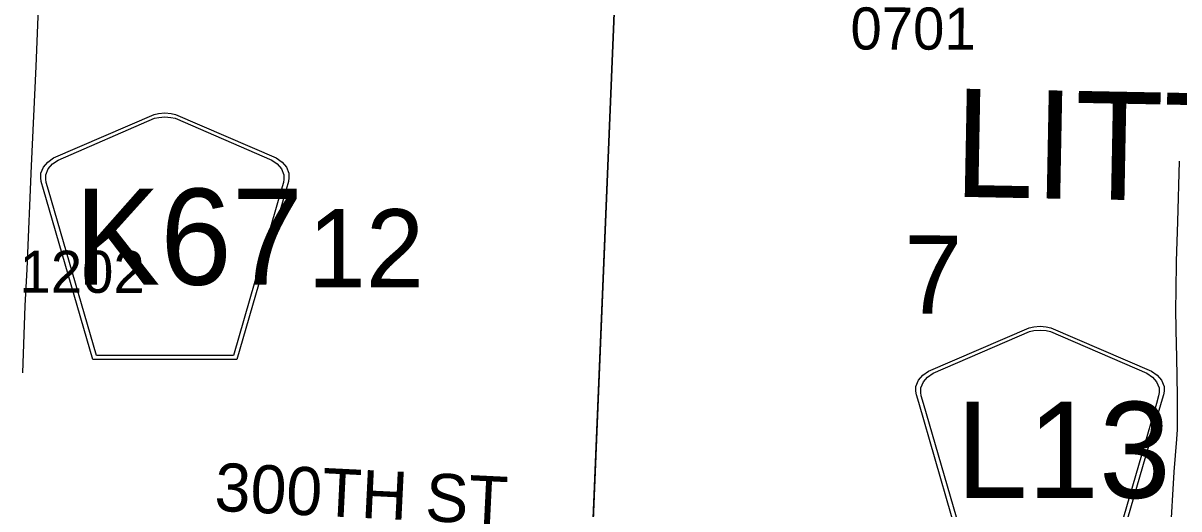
# Model space of a CAD drawing. Extents: x -157.2 to -99.3, y 12.2 to 46.2.
# Drawn here: x -130.04 to -128.117, y 20.614 to 21.423 of the extents above; entities that cross this region are included whole.
import ezdxf

# ---------------------------------------------------------------- set-up
doc = ezdxf.new("R2010")
doc.units = 0
for name, color, linetype in [('tdCoSecRdNmbr', 7, 'Continuous'), ('tdCoSecRdTxt', 7, 'Continuous'), ('tdCoSecRteBand', 7, 'Continuous'), ('tdCoSectLine', 7, 'Continuous'), ('tdCoSectLinePart', 7, 'Continuous'), ('tdCoSectNmbr', 7, 'Continuous'), ('tdCoShieldCoRte', 7, 'Continuous'), ('tdCoTwpBndry', 7, 'Continuous'), ('tdCoTwpBndryShd', 7, 'Continuous'), ('tdCoTwpNameTxt', 7, 'Continuous')]:
    doc.layers.add(name, color=color, linetype=linetype)

msp = doc.modelspace()

# ---------------------------------------------------------------- linework, layer by layer
at = {"layer": 'tdCoSecRteBand'}
for points in [[(-130.0116, 21.5311), (-130.0185, 21.3506), (-130.0185, 21.3505), (-130.0185, 21.3504), (-130.0262, 21.1854), (-130.0336, 21.0134), (-130.0336, 21.0132), (-130.0336, 21.0131), (-130.0368, 20.9522), (-130.0405, 20.841)], [(-128.1315, 20.5713), (-128.1249, 20.6756), (-128.1249, 20.6758), (-128.1249, 20.676), (-128.1207, 20.7302), (-128.1198, 20.7466), (-128.1195, 20.8023), (-128.1205, 20.8663), (-128.122, 20.9115), (-128.122, 20.9119), (-128.122, 20.9123), (-128.1221, 20.947), (-128.1225, 20.947), (-128.1225, 20.9471), (-128.1226, 20.9471), (-128.122, 20.977), (-128.1212, 21.0261), (-128.1212, 21.0264), (-128.1212, 21.0268), (-128.1188, 21.0919), (-128.1161, 21.1929)]]:
    msp.add_lwpolyline(points, dxfattribs=at)
at = {"layer": 'tdCoSectLine'}
msp.add_lwpolyline([(-129.0947, 20.5153), (-129.0534, 21.5204)], dxfattribs=at)
at = {"layer": 'tdCoSectLinePart'}
msp.add_lwpolyline([(-129.0935, 20.5454), (-129.0546, 21.4904)], dxfattribs=at)
at = {"layer": 'tdCoShieldCoRte'}
for points in [[(-129.9237, 20.863), (-130.0056, 21.1459), (-130.0095, 21.1591), (-130.0102, 21.165), (-130.0102, 21.1728), (-130.006, 21.1831), (-129.9987, 21.1916), (-129.9891, 21.1983), (-129.8219, 21.2706), (-129.8144, 21.2722), (-129.8039, 21.2732), (-129.7935, 21.2722), (-129.786, 21.2706), (-129.6187, 21.1983), (-129.6091, 21.1916), (-129.6019, 21.1831), (-129.5976, 21.1728), (-129.5976, 21.165), (-129.5983, 21.1591), (-129.6022, 21.1459), (-129.6842, 20.863)], [(-129.9178, 20.8694), (-129.9976, 21.1446), (-130.0013, 21.1573), (-130.002, 21.1629), (-130.002, 21.1704), (-129.9979, 21.1803), (-129.9909, 21.1885), (-129.9817, 21.1949), (-129.8212, 21.2643), (-129.8139, 21.2659), (-129.8039, 21.2668), (-129.7939, 21.2659), (-129.7867, 21.2643), (-129.6261, 21.1949), (-129.6169, 21.1885), (-129.6099, 21.1803), (-129.6059, 21.1704), (-129.6059, 21.1629), (-129.6066, 21.1573), (-129.6103, 21.1446), (-129.69, 20.8694)], [(-128.4681, 20.5083), (-128.55, 20.7912), (-128.5539, 20.8043), (-128.5547, 20.8102), (-128.5547, 20.818), (-128.5504, 20.8283), (-128.5431, 20.8368), (-128.5336, 20.8435), (-128.3663, 20.9159), (-128.3588, 20.9175), (-128.3483, 20.9184), (-128.3379, 20.9175), (-128.3304, 20.9159), (-128.1631, 20.8435), (-128.1536, 20.8368), (-128.1463, 20.8283), (-128.142, 20.818), (-128.142, 20.8102), (-128.1428, 20.8043), (-128.1466, 20.7912), (-128.2286, 20.5083)], [(-128.4622, 20.5146), (-128.542, 20.7899), (-128.5457, 20.8025), (-128.5464, 20.8082), (-128.5464, 20.8157), (-128.5423, 20.8256), (-128.5353, 20.8337), (-128.5262, 20.8401), (-128.3656, 20.9096), (-128.3584, 20.9111), (-128.3483, 20.912), (-128.3383, 20.9111), (-128.3311, 20.9096), (-128.1705, 20.8401), (-128.1613, 20.8337), (-128.1544, 20.8256), (-128.1503, 20.8157), (-128.1503, 20.8082), (-128.151, 20.8025), (-128.1547, 20.7899), (-128.2344, 20.5146)]]:
    msp.add_lwpolyline(points, close=True, dxfattribs=at)
at = {"layer": 'tdCoTwpBndry'}
msp.add_line((-129.0935, 20.5452), (-129.0546, 21.4904), dxfattribs=at)
at = {"layer": 'tdCoTwpBndryShd'}
msp.add_lwpolyline([(-128.6576, 34.667), (-128.6804, 33.5187), (-128.7065, 32.5225), (-128.7373, 31.5164), (-128.7661, 30.5223), (-128.7967, 29.5185), (-128.8255, 28.521), (-128.8657, 27.4917), (-128.8964, 26.4888), (-128.93, 25.491), (-128.9664, 24.4882), (-129.007, 23.4876), (-129.0347, 22.4935), (-129.0534, 21.5204), (-129.0947, 20.5153), (-129.1281, 19.5112), (-129.1634, 18.5052), (-129.1907, 17.5067), (-129.1913, 17.4992), (-129.2203, 16.5019)], dxfattribs=at)

# ---------------------------------------------------------------- texts
at = {"layer": 'tdCoSecRdNmbr'}
for s, rotation, p in [('0701', 359.9025, (-128.6636, 21.3789)), ('1202', 359.9015, (-130.0458, 20.9741))]:
    msp.add_text(s, height=0.07, rotation=rotation, dxfattribs=at).set_placement(p)
at = {"layer": 'tdCoSecRdTxt'}
msp.add_text('300TH ST', height=0.08, rotation=357.2146, dxfattribs=at).set_placement((-129.7225, 20.6113))
at = {"layer": 'tdCoSectNmbr'}
for s, rotation, p in [('12', 359.9018, (-129.5663, 20.9833)), ('7', 359.9025, (-128.5744, 20.9394))]:
    msp.add_text(s, height=0.13, rotation=rotation, dxfattribs=at).set_placement(p)
at = {"layer": 'tdCoShieldCoRte'}
for s, p in [('K67', (-129.9544, 20.9873)), ('L13', (-128.488, 20.6325))]:
    msp.add_text(s, height=0.16, dxfattribs=at).set_placement(p)
at = {"layer": 'tdCoTwpNameTxt'}
msp.add_text('LITTLE', height=0.18, rotation=358.9036, dxfattribs=at).set_placement((-128.4932, 21.1339))

doc.saveas('drawing.dxf')
